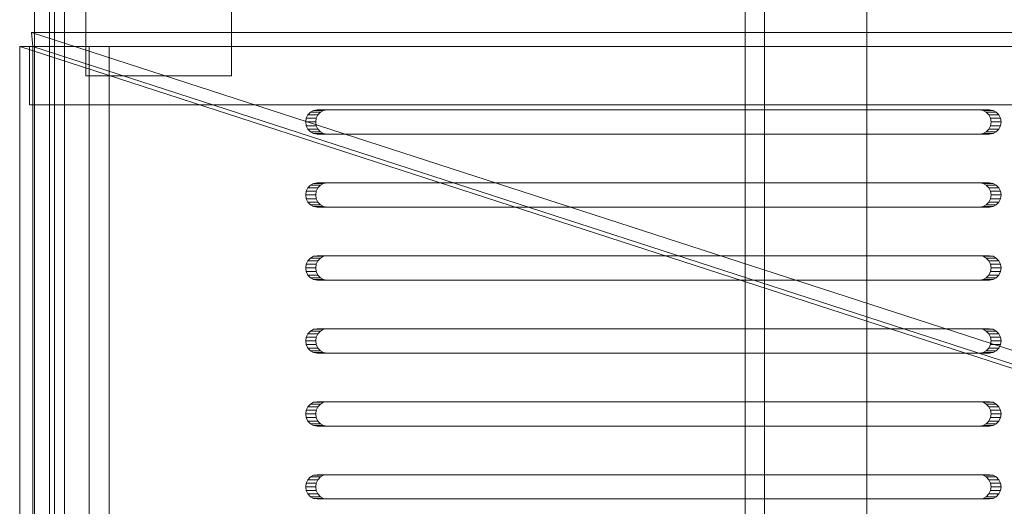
# Model space of a CAD drawing. Header units: millimetres. Extents: x -2233 to 61924, y -68080 to 6847.
# Tile 667 of 1056: x 27076 to 27278, y -17886 to -17786. Entities that reach past the tile are written whole.
import ezdxf

# ---------------------------------------------------------------- set-up
doc = ezdxf.new("R2010")
doc.units = ezdxf.units.MM
doc.layers.add('superior_bajante_movil', color=7, linetype='Continuous', lineweight=0)
doc.layers.add('superior_C09', color=7, linetype='Continuous', lineweight=0)

msp = doc.modelspace()

# ---------------------------------------------------------------- linework, layer by layer
at = {"layer": 'superior_bajante_movil'}
for p, q in [((27081.912, -18183), (27081.912, -17777)), ((27082.939, -17777), (27082.939, -18183)), ((27078.834, -17780), (27078.834, -17792)), ((27082.939, -18180), (27082.939, -17780)), ((27082.939, -17792), (27082.939, -17780)), ((27084.991, -17780), (27084.991, -18180)), ((27089.379, -17798), (27089.379, -17782)), ((27119.379, -17782), (27119.379, -17798)), ((27829.98, -17789.103), (27078.226, -17789.103)), ((27078.226, -17789.103), (27349.801, -17877.103)), ((27078.492, -17792), (27078.226, -17789.103)), ((27075.796, -17792), (27075.796, -18168)), ((27075.796, -17792), (27078.492, -17792)), ((27347.371, -17880), (27075.796, -17792)), ((27829.562, -17792), (27077.808, -17792)), ((27077.808, -17792), (27077.808, -17804)), ((27078.834, -17792), (27077.808, -17792)), ((27350.067, -17880), (27078.492, -17792)), ((27078.492, -17792), (27830.246, -17792)), ((27078.492, -18168), (27078.492, -17792)), ((27078.834, -17792), (27830.588, -17792)), ((27078.834, -17792), (27082.939, -17792)), ((27090.111, -17792), (27078.834, -17792)), ((27078.834, -17792), (27078.834, -18168)), ((27078.834, -17804), (27078.834, -17792)), ((27834.693, -17792), (27082.939, -17792)), ((27082.939, -18168), (27082.939, -17792)), ((27082.939, -17792), (27094.215, -17792)), ((27090.111, -18168), (27090.111, -17792)), ((27094.215, -17792), (27090.111, -17792)), ((27094.215, -17792), (27094.215, -18168)), ((27119.379, -17798), (27089.379, -17798)), ((27077.808, -17804), (27829.562, -17804)), ((27077.808, -17804), (27078.834, -17804)), ((27830.588, -17804), (27078.834, -17804)), ((27134.737, -17806.727), (27134.622, -17807.5)), ((27135.07, -17806.031), (27134.737, -17806.727)), ((27134.737, -17806.727), (27136.789, -17806.727)), ((27135.59, -17805.477), (27135.07, -17806.031)), ((27135.07, -17806.031), (27137.122, -17806.031)), ((27136.245, -17805.122), (27135.59, -17805.477)), ((27135.59, -17805.477), (27137.642, -17805.477)), ((27136.971, -17805), (27136.245, -17805.122)), ((27136.245, -17805.122), (27138.297, -17805.122)), ((27136.674, -17807.5), (27136.789, -17806.727)), ((27136.789, -17806.727), (27137.122, -17806.031)), ((27136.971, -17805), (27139.023, -17805)), ((27273.226, -17805), (27136.971, -17805)), ((27137.122, -17806.031), (27137.642, -17805.477)), ((27137.642, -17805.477), (27138.297, -17805.122)), ((27138.297, -17805.122), (27139.023, -17805)), ((27139.023, -17805), (27275.278, -17805)), ((27273.226, -17805), (27275.278, -17805)), ((27273.952, -17805.122), (27273.226, -17805)), ((27273.952, -17805.122), (27276.004, -17805.122)), ((27274.607, -17805.477), (27273.952, -17805.122)), ((27274.607, -17805.477), (27276.659, -17805.477)), ((27275.127, -17806.031), (27274.607, -17805.477)), ((27275.127, -17806.031), (27277.179, -17806.031)), ((27275.461, -17806.727), (27275.127, -17806.031)), ((27275.278, -17805), (27276.004, -17805.122)), ((27275.461, -17806.727), (27277.513, -17806.727)), ((27275.576, -17807.5), (27275.461, -17806.727)), ((27276.004, -17805.122), (27276.659, -17805.477)), ((27276.659, -17805.477), (27277.179, -17806.031)), ((27277.179, -17806.031), (27277.513, -17806.727)), ((27277.513, -17806.727), (27277.628, -17807.5)), ((27134.622, -17807.5), (27134.737, -17808.273)), ((27134.622, -17807.5), (27136.674, -17807.5)), ((27134.737, -17808.273), (27135.07, -17808.969)), ((27134.737, -17808.273), (27136.789, -17808.273)), ((27136.789, -17808.273), (27136.674, -17807.5)), ((27137.122, -17808.969), (27136.789, -17808.273)), ((27275.127, -17808.969), (27275.461, -17808.273)), ((27275.461, -17808.273), (27275.576, -17807.5)), ((27275.461, -17808.273), (27277.513, -17808.273)), ((27275.576, -17807.5), (27277.628, -17807.5)), ((27277.513, -17808.273), (27277.179, -17808.969)), ((27277.628, -17807.5), (27277.513, -17808.273)), ((27135.07, -17808.969), (27135.59, -17809.523)), ((27135.07, -17808.969), (27137.122, -17808.969)), ((27135.59, -17809.523), (27136.245, -17809.878)), ((27135.59, -17809.523), (27137.642, -17809.523)), ((27136.245, -17809.878), (27136.971, -17810)), ((27136.245, -17809.878), (27138.297, -17809.878)), ((27139.023, -17810), (27136.971, -17810)), ((27136.971, -17810), (27273.226, -17810)), ((27137.642, -17809.523), (27137.122, -17808.969)), ((27138.297, -17809.878), (27137.642, -17809.523)), ((27139.023, -17810), (27138.297, -17809.878)), ((27275.278, -17810), (27139.023, -17810)), ((27273.226, -17810), (27273.952, -17809.878)), ((27273.226, -17810), (27275.278, -17810)), ((27273.952, -17809.878), (27274.607, -17809.523)), ((27273.952, -17809.878), (27276.004, -17809.878)), ((27274.607, -17809.523), (27275.127, -17808.969)), ((27274.607, -17809.523), (27276.659, -17809.523)), ((27275.127, -17808.969), (27277.179, -17808.969)), ((27276.004, -17809.878), (27275.278, -17810)), ((27276.659, -17809.523), (27276.004, -17809.878)), ((27277.179, -17808.969), (27276.659, -17809.523)), ((27135.07, -17821.031), (27134.737, -17821.727)), ((27135.59, -17820.477), (27135.07, -17821.031)), ((27135.07, -17821.031), (27137.122, -17821.031)), ((27136.245, -17820.122), (27135.59, -17820.477)), ((27135.59, -17820.477), (27137.642, -17820.477)), ((27136.971, -17820), (27136.245, -17820.122)), ((27136.245, -17820.122), (27138.297, -17820.122)), ((27136.789, -17821.727), (27137.122, -17821.031)), ((27136.971, -17820), (27139.023, -17820)), ((27273.226, -17820), (27136.971, -17820)), ((27137.122, -17821.031), (27137.642, -17820.477)), ((27137.642, -17820.477), (27138.297, -17820.122)), ((27138.297, -17820.122), (27139.023, -17820)), ((27139.023, -17820), (27275.278, -17820)), ((27273.226, -17820), (27275.278, -17820)), ((27273.952, -17820.122), (27273.226, -17820)), ((27273.952, -17820.122), (27276.004, -17820.122)), ((27274.607, -17820.477), (27273.952, -17820.122)), ((27274.607, -17820.477), (27276.659, -17820.477)), ((27275.127, -17821.031), (27274.607, -17820.477)), ((27275.127, -17821.031), (27277.179, -17821.031)), ((27275.461, -17821.727), (27275.127, -17821.031)), ((27275.278, -17820), (27276.004, -17820.122)), ((27276.004, -17820.122), (27276.659, -17820.477)), ((27276.659, -17820.477), (27277.179, -17821.031)), ((27277.179, -17821.031), (27277.513, -17821.727)), ((27134.737, -17821.727), (27134.622, -17822.5)), ((27134.622, -17822.5), (27134.737, -17823.273)), ((27134.622, -17822.5), (27136.674, -17822.5)), ((27134.737, -17821.727), (27136.789, -17821.727)), ((27136.674, -17822.5), (27136.789, -17821.727)), ((27136.789, -17823.273), (27136.674, -17822.5)), ((27275.461, -17821.727), (27277.513, -17821.727)), ((27275.576, -17822.5), (27275.461, -17821.727)), ((27275.461, -17823.273), (27275.576, -17822.5)), ((27275.576, -17822.5), (27277.628, -17822.5)), ((27277.513, -17821.727), (27277.628, -17822.5)), ((27277.628, -17822.5), (27277.513, -17823.273)), ((27134.737, -17823.273), (27135.07, -17823.969)), ((27134.737, -17823.273), (27136.789, -17823.273)), ((27135.07, -17823.969), (27135.59, -17824.523)), ((27135.07, -17823.969), (27137.122, -17823.969)), ((27135.59, -17824.523), (27136.245, -17824.878)), ((27135.59, -17824.523), (27137.642, -17824.523)), ((27136.245, -17824.878), (27136.971, -17825)), ((27136.245, -17824.878), (27138.297, -17824.878)), ((27137.122, -17823.969), (27136.789, -17823.273)), ((27139.023, -17825), (27136.971, -17825)), ((27136.971, -17825), (27273.226, -17825)), ((27137.642, -17824.523), (27137.122, -17823.969)), ((27138.297, -17824.878), (27137.642, -17824.523)), ((27139.023, -17825), (27138.297, -17824.878)), ((27275.278, -17825), (27139.023, -17825)), ((27273.226, -17825), (27273.952, -17824.878)), ((27273.226, -17825), (27275.278, -17825)), ((27273.952, -17824.878), (27274.607, -17824.523)), ((27273.952, -17824.878), (27276.004, -17824.878)), ((27274.607, -17824.523), (27275.127, -17823.969)), ((27274.607, -17824.523), (27276.659, -17824.523)), ((27275.127, -17823.969), (27275.461, -17823.273)), ((27275.127, -17823.969), (27277.179, -17823.969)), ((27276.004, -17824.878), (27275.278, -17825)), ((27275.461, -17823.273), (27277.513, -17823.273)), ((27276.659, -17824.523), (27276.004, -17824.878)), ((27277.179, -17823.969), (27276.659, -17824.523)), ((27277.513, -17823.273), (27277.179, -17823.969)), ((27136.245, -17835.122), (27135.59, -17835.477)), ((27136.971, -17835), (27136.245, -17835.122)), ((27136.245, -17835.122), (27138.297, -17835.122)), ((27136.971, -17835), (27139.023, -17835)), ((27273.226, -17835), (27136.971, -17835)), ((27137.642, -17835.477), (27138.297, -17835.122)), ((27138.297, -17835.122), (27139.023, -17835)), ((27139.023, -17835), (27275.278, -17835)), ((27273.226, -17835), (27275.278, -17835)), ((27273.952, -17835.122), (27273.226, -17835)), ((27273.952, -17835.122), (27276.004, -17835.122)), ((27274.607, -17835.477), (27273.952, -17835.122)), ((27275.278, -17835), (27276.004, -17835.122)), ((27276.004, -17835.122), (27276.659, -17835.477)), ((27134.737, -17836.727), (27134.622, -17837.5)), ((27135.07, -17836.031), (27134.737, -17836.727)), ((27134.737, -17836.727), (27136.789, -17836.727)), ((27135.59, -17835.477), (27135.07, -17836.031)), ((27135.07, -17836.031), (27137.122, -17836.031)), ((27135.59, -17835.477), (27137.642, -17835.477)), ((27136.674, -17837.5), (27136.789, -17836.727)), ((27136.789, -17836.727), (27137.122, -17836.031)), ((27137.122, -17836.031), (27137.642, -17835.477)), ((27274.607, -17835.477), (27276.659, -17835.477)), ((27275.127, -17836.031), (27274.607, -17835.477)), ((27275.127, -17836.031), (27277.179, -17836.031)), ((27275.461, -17836.727), (27275.127, -17836.031)), ((27275.461, -17836.727), (27277.513, -17836.727)), ((27275.576, -17837.5), (27275.461, -17836.727)), ((27276.659, -17835.477), (27277.179, -17836.031)), ((27277.179, -17836.031), (27277.513, -17836.727)), ((27277.513, -17836.727), (27277.628, -17837.5)), ((27134.622, -17837.5), (27134.737, -17838.273)), ((27134.622, -17837.5), (27136.674, -17837.5)), ((27134.737, -17838.273), (27135.07, -17838.969)), ((27134.737, -17838.273), (27136.789, -17838.273)), ((27135.07, -17838.969), (27135.59, -17839.523)), ((27135.07, -17838.969), (27137.122, -17838.969)), ((27136.789, -17838.273), (27136.674, -17837.5)), ((27137.122, -17838.969), (27136.789, -17838.273)), ((27137.642, -17839.523), (27137.122, -17838.969)), ((27274.607, -17839.523), (27275.127, -17838.969)), ((27275.127, -17838.969), (27275.461, -17838.273)), ((27275.127, -17838.969), (27277.179, -17838.969)), ((27275.461, -17838.273), (27275.576, -17837.5)), ((27275.461, -17838.273), (27277.513, -17838.273)), ((27275.576, -17837.5), (27277.628, -17837.5)), ((27277.179, -17838.969), (27276.659, -17839.523)), ((27277.513, -17838.273), (27277.179, -17838.969)), ((27277.628, -17837.5), (27277.513, -17838.273)), ((27135.59, -17839.523), (27136.245, -17839.878)), ((27135.59, -17839.523), (27137.642, -17839.523)), ((27136.245, -17839.878), (27136.971, -17840)), ((27136.245, -17839.878), (27138.297, -17839.878)), ((27139.023, -17840), (27136.971, -17840)), ((27136.971, -17840), (27273.226, -17840)), ((27138.297, -17839.878), (27137.642, -17839.523)), ((27139.023, -17840), (27138.297, -17839.878)), ((27275.278, -17840), (27139.023, -17840)), ((27273.226, -17840), (27273.952, -17839.878)), ((27273.226, -17840), (27275.278, -17840)), ((27273.952, -17839.878), (27274.607, -17839.523)), ((27273.952, -17839.878), (27276.004, -17839.878)), ((27274.607, -17839.523), (27276.659, -17839.523)), ((27276.004, -17839.878), (27275.278, -17840)), ((27276.659, -17839.523), (27276.004, -17839.878)), ((27135.07, -17851.031), (27134.737, -17851.727)), ((27135.59, -17850.477), (27135.07, -17851.031)), ((27135.07, -17851.031), (27137.122, -17851.031)), ((27136.245, -17850.122), (27135.59, -17850.477)), ((27135.59, -17850.477), (27137.642, -17850.477)), ((27136.971, -17850), (27136.245, -17850.122)), ((27136.245, -17850.122), (27138.297, -17850.122)), ((27136.789, -17851.727), (27137.122, -17851.031)), ((27136.971, -17850), (27139.023, -17850)), ((27273.226, -17850), (27136.971, -17850)), ((27137.122, -17851.031), (27137.642, -17850.477)), ((27137.642, -17850.477), (27138.297, -17850.122)), ((27138.297, -17850.122), (27139.023, -17850)), ((27139.023, -17850), (27275.278, -17850)), ((27273.226, -17850), (27275.278, -17850)), ((27273.952, -17850.122), (27273.226, -17850)), ((27273.952, -17850.122), (27276.004, -17850.122)), ((27274.607, -17850.477), (27273.952, -17850.122)), ((27274.607, -17850.477), (27276.659, -17850.477)), ((27275.127, -17851.031), (27274.607, -17850.477)), ((27275.127, -17851.031), (27277.179, -17851.031)), ((27275.461, -17851.727), (27275.127, -17851.031)), ((27275.278, -17850), (27276.004, -17850.122)), ((27276.004, -17850.122), (27276.659, -17850.477)), ((27276.659, -17850.477), (27277.179, -17851.031)), ((27277.179, -17851.031), (27277.513, -17851.727)), ((27134.737, -17851.727), (27134.622, -17852.5)), ((27134.622, -17852.5), (27134.737, -17853.273)), ((27134.622, -17852.5), (27136.674, -17852.5)), ((27134.737, -17851.727), (27136.789, -17851.727)), ((27134.737, -17853.273), (27135.07, -17853.969)), ((27134.737, -17853.273), (27136.789, -17853.273)), ((27136.674, -17852.5), (27136.789, -17851.727)), ((27136.789, -17853.273), (27136.674, -17852.5)), ((27137.122, -17853.969), (27136.789, -17853.273)), ((27275.127, -17853.969), (27275.461, -17853.273)), ((27275.461, -17851.727), (27277.513, -17851.727)), ((27275.576, -17852.5), (27275.461, -17851.727)), ((27275.461, -17853.273), (27275.576, -17852.5)), ((27275.461, -17853.273), (27277.513, -17853.273)), ((27275.576, -17852.5), (27277.628, -17852.5)), ((27277.513, -17853.273), (27277.179, -17853.969)), ((27277.513, -17851.727), (27277.628, -17852.5)), ((27277.628, -17852.5), (27277.513, -17853.273)), ((27135.07, -17853.969), (27135.59, -17854.523)), ((27135.07, -17853.969), (27137.122, -17853.969)), ((27135.59, -17854.523), (27136.245, -17854.878)), ((27135.59, -17854.523), (27137.642, -17854.523)), ((27136.245, -17854.878), (27136.971, -17855)), ((27136.245, -17854.878), (27138.297, -17854.878)), ((27139.023, -17855), (27136.971, -17855)), ((27136.971, -17855), (27273.226, -17855)), ((27137.642, -17854.523), (27137.122, -17853.969)), ((27138.297, -17854.878), (27137.642, -17854.523)), ((27139.023, -17855), (27138.297, -17854.878)), ((27275.278, -17855), (27139.023, -17855)), ((27273.226, -17855), (27273.952, -17854.878)), ((27273.226, -17855), (27275.278, -17855)), ((27273.952, -17854.878), (27274.607, -17854.523)), ((27273.952, -17854.878), (27276.004, -17854.878)), ((27274.607, -17854.523), (27275.127, -17853.969)), ((27274.607, -17854.523), (27276.659, -17854.523)), ((27275.127, -17853.969), (27277.179, -17853.969)), ((27276.004, -17854.878), (27275.278, -17855)), ((27276.659, -17854.523), (27276.004, -17854.878)), ((27277.179, -17853.969), (27276.659, -17854.523)), ((27135.59, -17865.477), (27135.07, -17866.031)), ((27136.245, -17865.122), (27135.59, -17865.477)), ((27135.59, -17865.477), (27137.642, -17865.477)), ((27136.971, -17865), (27136.245, -17865.122)), ((27136.245, -17865.122), (27138.297, -17865.122)), ((27136.971, -17865), (27139.023, -17865)), ((27273.226, -17865), (27136.971, -17865)), ((27137.122, -17866.031), (27137.642, -17865.477)), ((27137.642, -17865.477), (27138.297, -17865.122)), ((27138.297, -17865.122), (27139.023, -17865)), ((27139.023, -17865), (27275.278, -17865)), ((27273.226, -17865), (27275.278, -17865)), ((27273.952, -17865.122), (27273.226, -17865)), ((27273.952, -17865.122), (27276.004, -17865.122)), ((27274.607, -17865.477), (27273.952, -17865.122)), ((27274.607, -17865.477), (27276.659, -17865.477)), ((27275.127, -17866.031), (27274.607, -17865.477)), ((27275.278, -17865), (27276.004, -17865.122)), ((27276.004, -17865.122), (27276.659, -17865.477)), ((27276.659, -17865.477), (27277.179, -17866.031)), ((27134.737, -17866.727), (27134.622, -17867.5)), ((27134.622, -17867.5), (27134.737, -17868.273)), ((27134.622, -17867.5), (27136.674, -17867.5)), ((27135.07, -17866.031), (27134.737, -17866.727)), ((27134.737, -17866.727), (27136.789, -17866.727)), ((27135.07, -17866.031), (27137.122, -17866.031)), ((27136.674, -17867.5), (27136.789, -17866.727)), ((27136.789, -17868.273), (27136.674, -17867.5)), ((27136.789, -17866.727), (27137.122, -17866.031)), ((27275.127, -17866.031), (27277.179, -17866.031)), ((27275.461, -17866.727), (27275.127, -17866.031)), ((27275.461, -17866.727), (27277.513, -17866.727)), ((27275.576, -17867.5), (27275.461, -17866.727)), ((27275.461, -17868.273), (27275.576, -17867.5)), ((27275.576, -17867.5), (27277.628, -17867.5)), ((27277.179, -17866.031), (27277.513, -17866.727)), ((27277.513, -17866.727), (27277.628, -17867.5)), ((27277.628, -17867.5), (27277.513, -17868.273)), ((27134.737, -17868.273), (27135.07, -17868.969)), ((27134.737, -17868.273), (27136.789, -17868.273)), ((27135.07, -17868.969), (27135.59, -17869.523)), ((27135.07, -17868.969), (27137.122, -17868.969)), ((27135.59, -17869.523), (27136.245, -17869.878)), ((27135.59, -17869.523), (27137.642, -17869.523)), ((27137.122, -17868.969), (27136.789, -17868.273)), ((27137.642, -17869.523), (27137.122, -17868.969)), ((27138.297, -17869.878), (27137.642, -17869.523)), ((27273.952, -17869.878), (27274.607, -17869.523)), ((27274.607, -17869.523), (27275.127, -17868.969)), ((27274.607, -17869.523), (27276.659, -17869.523)), ((27275.127, -17868.969), (27275.461, -17868.273)), ((27275.127, -17868.969), (27277.179, -17868.969)), ((27275.461, -17868.273), (27277.513, -17868.273)), ((27276.659, -17869.523), (27276.004, -17869.878)), ((27277.179, -17868.969), (27276.659, -17869.523)), ((27277.513, -17868.273), (27277.179, -17868.969)), ((27136.245, -17869.878), (27136.971, -17870)), ((27136.245, -17869.878), (27138.297, -17869.878)), ((27139.023, -17870), (27136.971, -17870)), ((27136.971, -17870), (27273.226, -17870)), ((27139.023, -17870), (27138.297, -17869.878)), ((27275.278, -17870), (27139.023, -17870)), ((27273.226, -17870), (27273.952, -17869.878)), ((27273.226, -17870), (27275.278, -17870)), ((27273.952, -17869.878), (27276.004, -17869.878)), ((27276.004, -17869.878), (27275.278, -17870)), ((27134.737, -17881.727), (27134.622, -17882.5)), ((27135.07, -17881.031), (27134.737, -17881.727)), ((27134.737, -17881.727), (27136.789, -17881.727)), ((27135.59, -17880.477), (27135.07, -17881.031)), ((27135.07, -17881.031), (27137.122, -17881.031)), ((27136.245, -17880.122), (27135.59, -17880.477)), ((27135.59, -17880.477), (27137.642, -17880.477)), ((27136.971, -17880), (27136.245, -17880.122)), ((27136.245, -17880.122), (27138.297, -17880.122)), ((27136.674, -17882.5), (27136.789, -17881.727)), ((27136.789, -17881.727), (27137.122, -17881.031)), ((27136.971, -17880), (27139.023, -17880)), ((27273.226, -17880), (27136.971, -17880)), ((27137.122, -17881.031), (27137.642, -17880.477)), ((27137.642, -17880.477), (27138.297, -17880.122)), ((27138.297, -17880.122), (27139.023, -17880)), ((27139.023, -17880), (27275.278, -17880)), ((27273.226, -17880), (27275.278, -17880)), ((27273.952, -17880.122), (27273.226, -17880)), ((27273.952, -17880.122), (27276.004, -17880.122)), ((27274.607, -17880.477), (27273.952, -17880.122)), ((27274.607, -17880.477), (27276.659, -17880.477)), ((27275.127, -17881.031), (27274.607, -17880.477)), ((27275.127, -17881.031), (27277.179, -17881.031)), ((27275.461, -17881.727), (27275.127, -17881.031)), ((27275.278, -17880), (27276.004, -17880.122)), ((27275.461, -17881.727), (27277.513, -17881.727)), ((27275.576, -17882.5), (27275.461, -17881.727)), ((27276.004, -17880.122), (27276.659, -17880.477)), ((27276.659, -17880.477), (27277.179, -17881.031)), ((27277.179, -17881.031), (27277.513, -17881.727)), ((27277.513, -17881.727), (27277.628, -17882.5)), ((27134.622, -17882.5), (27134.737, -17883.273)), ((27134.622, -17882.5), (27136.674, -17882.5)), ((27134.737, -17883.273), (27135.07, -17883.969)), ((27134.737, -17883.273), (27136.789, -17883.273)), ((27136.789, -17883.273), (27136.674, -17882.5)), ((27137.122, -17883.969), (27136.789, -17883.273)), ((27275.127, -17883.969), (27275.461, -17883.273)), ((27275.461, -17883.273), (27275.576, -17882.5)), ((27275.461, -17883.273), (27277.513, -17883.273)), ((27275.576, -17882.5), (27277.628, -17882.5)), ((27277.513, -17883.273), (27277.179, -17883.969)), ((27277.628, -17882.5), (27277.513, -17883.273)), ((27135.07, -17883.969), (27135.59, -17884.523)), ((27135.07, -17883.969), (27137.122, -17883.969)), ((27135.59, -17884.523), (27136.245, -17884.878)), ((27135.59, -17884.523), (27137.642, -17884.523)), ((27136.245, -17884.878), (27136.971, -17885)), ((27136.245, -17884.878), (27138.297, -17884.878)), ((27139.023, -17885), (27136.971, -17885)), ((27136.971, -17885), (27273.226, -17885)), ((27137.642, -17884.523), (27137.122, -17883.969)), ((27138.297, -17884.878), (27137.642, -17884.523)), ((27139.023, -17885), (27138.297, -17884.878)), ((27275.278, -17885), (27139.023, -17885)), ((27273.226, -17885), (27273.952, -17884.878)), ((27273.226, -17885), (27275.278, -17885)), ((27273.952, -17884.878), (27274.607, -17884.523)), ((27273.952, -17884.878), (27276.004, -17884.878)), ((27274.607, -17884.523), (27275.127, -17883.969)), ((27274.607, -17884.523), (27276.659, -17884.523)), ((27275.127, -17883.969), (27277.179, -17883.969)), ((27276.004, -17884.878), (27275.278, -17885)), ((27276.659, -17884.523), (27276.004, -17884.878)), ((27277.179, -17883.969), (27276.659, -17884.523))]:
    msp.add_line(p, q, dxfattribs=at)
at = {"layer": 'superior_C09'}
for p, q in [((27225, -18157.053), (27225, -16117.822)), ((27229, -16117.822), (27229, -18157.053)), ((27250, -16117.822), (27250, -18157.053)), ((27225, -16118.451), (27225, -18157.681)), ((27250, -18157.681), (27250, -16118.451)), ((27225, -16127.977), (27225, -18167.208)), ((27229, -18167.208), (27229, -16127.977)), ((27225, -18167.522), (27225, -16128.291)), ((27225, -16128.919), (27225, -18168.15)), ((27250, -16128.291), (27250, -18167.522)), ((27250, -18168.15), (27250, -16128.919)), ((27229, -18004.842), (27229, -16303.743)), ((27229, -16304.371), (27229, -18005.47)), ((27225, -17987.987), (27225, -16796.57)), ((27229, -16796.57), (27229, -17987.987)), ((27225, -18004.842), (27225, -16813.424)), ((27225, -16814.052), (27225, -18005.47)), ((27229, -18005.47), (27229, -16814.052)), ((27250, -16813.424), (27250, -18004.842)), ((27250, -18005.47), (27250, -16814.052))]:
    msp.add_line(p, q, dxfattribs=at)

doc.saveas('drawing.dxf')
